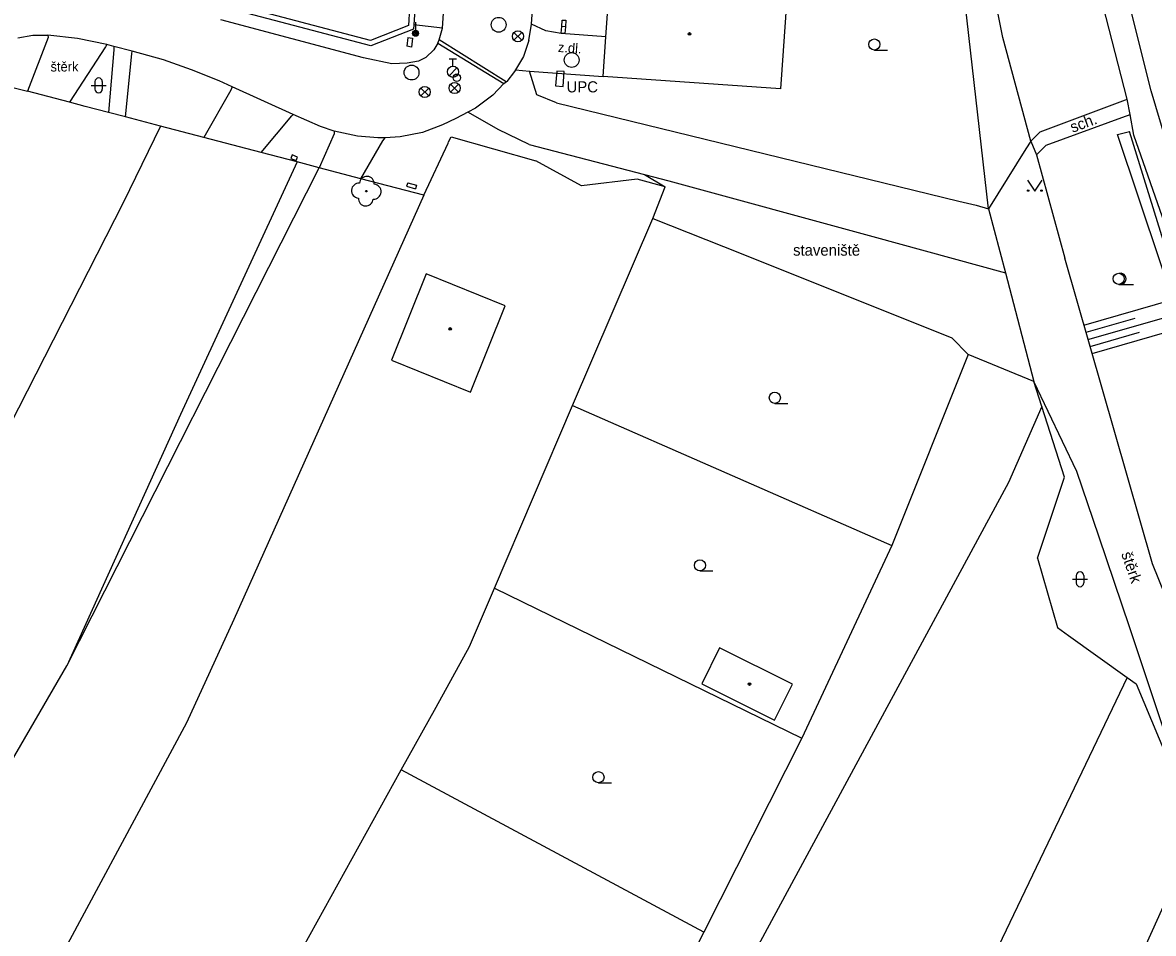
# Model space of a CAD drawing. Extents: x -595546 to -593986, y -1160845 to -1159202.
# Drawn here: x -594748.8 to -594672.6, y -1160341.6 to -1160280.2 of the extents above; entities that cross this region are included whole.
import ezdxf

# ---------------------------------------------------------------- set-up
doc = ezdxf.new("R2010")
doc.units = 0
for name, color, linetype in [('DOP - budovy nerozlisene - VP', 7, 'Continuous'), ('DOP - rozhrani ploch obecne', 7, 'Continuous'), ('Level 17', 7, 'Continuous'), ('Level 22', 7, 'Continuous'), ('Level 24', 7, 'Continuous'), ('Level 27', 7, 'Continuous'), ('Level 28', 7, 'Continuous'), ('Level 33', 7, 'Continuous'), ('Level 36', 7, 'Continuous'), ('Level 39', 7, 'Continuous'), ('plynovod - povrch.  znaky - PRIS skut. velikost', 7, 'Continuous'), ('silnoproud - povrch.  znaky a  RIS  skut. velikost', 7, 'Continuous'), ('slaboproud - povrch.  znaky a tel. budka skut. velikost', 7, 'Continuous'), ('Specificka linie pasportu komunikaci', 7, 'Continuous'), ('TM - budovy zdene_ betonove - VP', 7, 'Continuous'), ('TM - chodniky - VP', 7, 'Continuous'), ('TM - hranice souvisleho porostu (skupiny stromu_ kere)', 7, 'Continuous'), ('TM - komunikace - VP', 7, 'Continuous'), ('TM - letecke snimky - pomocna linie', 7, 'Continuous'), ('TM - nezpevnene cesty a chodniky', 7, 'Continuous'), ('TM - plot drateny_ kovovy - VP', 7, 'Continuous'), ('TM - plot dreveny - VP', 7, 'Continuous'), ('TM - plot nerozliseny - VP', 7, 'Continuous'), ('TM - plot zivy - VP', 7, 'Continuous'), ('TM - podezdivka plotu - VP', 7, 'Continuous'), ('TM - popis objektu', 7, 'Continuous'), ('TM - popis povrchu', 7, 'Continuous'), ('TM - poznamka', 7, 'Continuous'), ('TM - rozhrani mezi zpev. plochami mezi sebou - VP', 7, 'Continuous'), ('TM - rozhrani ploch obecne - VP', 7, 'Continuous'), ('TM - srafovani', 7, 'Continuous'), ('TM - vjezd na pozemek', 7, 'Continuous'), ('TM - zed operna - VP', 7, 'Continuous')]:
    doc.layers.add(name, color=color, linetype=linetype)

msp = doc.modelspace()

# ---------------------------------------------------------------- linework, layer by layer
at = {"layer": 'DOP - budovy nerozlisene - VP'}
for points in [[(-594721.59, -1160297.17), (-594723.94, -1160303)], [(-594716.26, -1160299.32), (-594721.59, -1160297.17)], [(-594718.61, -1160305.15), (-594716.26, -1160299.32)], [(-594723.94, -1160303), (-594718.61, -1160305.15)], [(-594701.81, -1160322.38), (-594703.02, -1160324.81)], [(-594696.9, -1160324.83), (-594701.81, -1160322.38)], [(-594703.02, -1160324.81), (-594698.11, -1160327.26)], [(-594698.11, -1160327.26), (-594696.9, -1160324.83)]]:
    msp.add_lwpolyline(points, dxfattribs=at)
at = {"layer": 'DOP - rozhrani ploch obecne'}
for points in [[(-594739.5, -1160287.21), (-594742.02, -1160292.39)], [(-594742.02, -1160292.39), (-594753.82, -1160315.5)], [(-594685.06, -1160302.62), (-594690.21, -1160315.5)], [(-594711.72, -1160306.06), (-594690.21, -1160315.5)], [(-594690.21, -1160315.5), (-594696.27, -1160328.47)], [(-594716.98, -1160318.36), (-594696.27, -1160328.47)], [(-594757.99, -1160344.57), (-594745.81, -1160323.6)], [(-594723.27, -1160330.62), (-594720.92, -1160326.38)], [(-594737.76, -1160327.44), (-594748.02, -1160346.55)], [(-594696.27, -1160328.47), (-594702.87, -1160341.55)], [(-594729.89, -1160342.57), (-594723.27, -1160330.62)], [(-594702.87, -1160341.55), (-594723.27, -1160330.62)], [(-594702.87, -1160341.55), (-594709.45, -1160354.35)]]:
    msp.add_lwpolyline(points, dxfattribs=at)
at = {"layer": 'Level 17'}
for p, q in [((-594715.675, -1160281.425), (-594715.145, -1160280.895)), ((-594715.675, -1160280.895), (-594715.145, -1160281.425)), ((-594719.945, -1160284.915), (-594719.415, -1160284.385)), ((-594719.945, -1160284.385), (-594719.415, -1160284.915)), ((-594721.955, -1160285.175), (-594721.425, -1160284.645)), ((-594721.955, -1160284.645), (-594721.425, -1160285.175))]:
    msp.add_line(p, q, dxfattribs=at)
for centre in [(-594715.41, -1160281.16), (-594721.69, -1160284.91), (-594719.68, -1160284.65)]:
    msp.add_circle(centre, 0.375, dxfattribs=at)
at = {"layer": 'Level 22'}
msp.add_circle((-594725.63, -1160291.6), 0.05, dxfattribs=at)
for centre, start, end in [((-594725.595, -1160291.101), 355.99507, 175.99507), ((-594726.129, -1160291.565), 85.99507, 265.99507), ((-594725.131, -1160291.635), 265.99507, 85.99507), ((-594725.665, -1160292.099), 175.99507, 355.99507)]:
    msp.add_arc(centre, 0.5, start, end, dxfattribs=at)
at = {"layer": 'Level 24'}
msp.add_lwpolyline([(-594712.368, -1160284.534), (-594712.295, -1160283.536), (-594712.794, -1160283.5), (-594712.867, -1160284.498)], close=True, dxfattribs=at)
at = {"layer": 'Level 27'}
for centre in [(-594716.71, -1160280.38), (-594711.79, -1160282.76), (-594722.58, -1160283.6)]:
    msp.add_circle(centre, 0.5, dxfattribs=at)
at = {"layer": 'Level 28'}
for p, q in [((-594720.04, -1160282.675), (-594719.54, -1160282.675)), ((-594719.79, -1160283.175), (-594719.79, -1160282.675)), ((-594720.048, -1160283.822), (-594719.518, -1160283.292))]:
    msp.add_line(p, q, dxfattribs=at)
for centre, radius in [((-594719.79, -1160283.55), 0.375), ((-594719.53, -1160283.95), 0.25)]:
    msp.add_circle(centre, radius, dxfattribs=at)
at = {"layer": 'Level 33'}
msp.add_line((-594722.31, -1160280.21), (-594722.31, -1160280.96), dxfattribs=at)
for radius in [0.2, 0.145, 0.0876]:
    msp.add_circle((-594722.31, -1160280.96), radius, dxfattribs=at)
at = {"layer": 'Level 36'}
for p, q in [((-594691.38, -1160282.085), (-594690.505, -1160282.085)), ((-594744.176, -1160284.466), (-594743.176, -1160284.466)), ((-594743.926, -1160284.216), (-594743.926, -1160284.716)), ((-594743.426, -1160284.216), (-594743.426, -1160284.716)), ((-594674.91, -1160297.885), (-594673.91, -1160297.885)), ((-594698.09, -1160305.905), (-594697.215, -1160305.905)), ((-594703.14, -1160317.205), (-594702.265, -1160317.205)), ((-594678.016, -1160317.766), (-594677.016, -1160317.766)), ((-594677.766, -1160317.516), (-594677.766, -1160318.016)), ((-594677.266, -1160317.516), (-594677.266, -1160318.016)), ((-594709.98, -1160331.485), (-594709.105, -1160331.485))]:
    msp.add_line(p, q, dxfattribs=at)
msp.add_lwpolyline([(-594681.06, -1160290.86), (-594680.56, -1160291.61), (-594680.06, -1160290.86)], dxfattribs=at)
for centre, radius in [((-594691.38, -1160281.71), 0.375), ((-594681.01, -1160291.56), 0.05), ((-594680.111, -1160291.56), 0.05), ((-594674.91, -1160297.51), 0.375), ((-594698.09, -1160305.53), 0.375), ((-594703.14, -1160316.83), 0.375), ((-594709.98, -1160331.11), 0.375)]:
    msp.add_circle(centre, radius, dxfattribs=at)
for centre, radius, start, end in [((-594743.676, -1160284.216), 0.25, 0, 180), ((-594743.676, -1160284.716), 0.25, 180, 0), ((-594674.785, -1160297.51), 0.375, 260.40593, 99.59407), ((-594677.516, -1160317.516), 0.25, 0, 180), ((-594677.516, -1160318.016), 0.25, 180, 0)]:
    msp.add_arc(centre, radius, start, end, dxfattribs=at)
at = {"layer": 'Level 39'}
for centre, radius in [((-594703.84, -1160281), 0.09), ((-594703.84, -1160281), 0.0398), ((-594719.97, -1160300.89), 0.09), ((-594719.97, -1160300.89), 0.0398), ((-594699.8, -1160324.83), 0.09), ((-594699.8, -1160324.83), 0.0398)]:
    msp.add_circle(centre, radius, dxfattribs=at)
at = {"layer": 'plynovod - povrch.  znaky - PRIS skut. velikost'}
for points in [[(-594712.46, -1160280.5), (-594712.43, -1160280.06), (-594712.18, -1160280.08), (-594712.21, -1160280.52)], [(-594712.21, -1160280.52), (-594712.46, -1160280.5)]]:
    msp.add_lwpolyline(points, dxfattribs=at)
at = {"layer": 'silnoproud - povrch.  znaky a  RIS  skut. velikost'}
for points in [[(-594712.21, -1160280.52), (-594712.24, -1160280.96), (-594712.49, -1160280.94), (-594712.46, -1160280.5)], [(-594730.63, -1160289.16), (-594730.72, -1160289.4)], [(-594730.26, -1160289.31), (-594730.63, -1160289.16)], [(-594730.72, -1160289.4), (-594730.35, -1160289.54)], [(-594730.35, -1160289.54), (-594730.26, -1160289.31)], [(-594722.84, -1160291.03), (-594722.91, -1160291.27)], [(-594722.91, -1160291.27), (-594722.32, -1160291.44)], [(-594722.84, -1160291.03), (-594722.25, -1160291.2)], [(-594722.25, -1160291.2), (-594722.32, -1160291.44)]]:
    msp.add_lwpolyline(points, dxfattribs=at)
at = {"layer": 'slaboproud - povrch.  znaky a tel. budka skut. velikost'}
for points in [[(-594722.83, -1160281.24), (-594722.52, -1160281.28), (-594722.58, -1160281.88), (-594722.89, -1160281.83)], [(-594722.83, -1160281.24), (-594722.89, -1160281.83)]]:
    msp.add_lwpolyline(points, dxfattribs=at)
at = {"layer": 'Specificka linie pasportu komunikaci'}
msp.add_lwpolyline([(-594706.88, -1160290.47), (-594705.24, -1160290.9), (-594691.48, -1160294.66), (-594682.55, -1160297.11)], dxfattribs=at)
at = {"layer": 'TM - budovy zdene_ betonove - VP'}
for points in [[(-594709.48, -1160281.19), (-594709.24, -1160277.75)], [(-594697.27, -1160278.59), (-594697.7, -1160284.69)], [(-594709.67, -1160283.86), (-594709.48, -1160281.19)], [(-594697.7, -1160284.69), (-594709.67, -1160283.86)]]:
    msp.add_lwpolyline(points, dxfattribs=at)
at = {"layer": 'TM - chodniky - VP'}
for points in [[(-594747.08, -1160281.23), (-594748.48, -1160284.85)], [(-594747.1, -1160281.08), (-594747.08, -1160281.23)], [(-594743.12, -1160281.71), (-594743.21, -1160281.87), (-594745.65, -1160285.59)], [(-594742.64, -1160281.84), (-594742.66, -1160282.07), (-594743.02, -1160286.3)], [(-594741.87, -1160286.59), (-594741.43, -1160282.34), (-594741.41, -1160282.17)], [(-594734.67, -1160284.56), (-594734.76, -1160284.79), (-594736.58, -1160287.97)], [(-594664.65, -1160308.08), (-594666.29, -1160304.07), (-594670.01, -1160293.96), (-594672.71, -1160284.83)], [(-594674.14, -1160286.44), (-594674.33, -1160285.4)], [(-594732.71, -1160288.99), (-594730.64, -1160286.53)], [(-594730.64, -1160286.53), (-594730.55, -1160286.42)], [(-594673.88, -1160287.82), (-594674.14, -1160286.44)], [(-594727.79, -1160287.56), (-594727.8, -1160287.74), (-594728.8, -1160290.02)], [(-594725.99, -1160290.77), (-594724.52, -1160288.2), (-594724.35, -1160288)], [(-594669.24, -1160301.13), (-594673.88, -1160287.82)]]:
    msp.add_lwpolyline(points, dxfattribs=at)
at = {"layer": 'TM - hranice souvisleho porostu (skupiny stromu_ kere)'}
for points in [[(-594680.84, -1160288.22), (-594682.71, -1160281.24), (-594684.43, -1160272.65), (-594684.54, -1160272.28)], [(-594680.45, -1160289.14), (-594678.55, -1160296.12)]]:
    msp.add_lwpolyline(points, dxfattribs=at)
at = {"layer": 'TM - komunikace - VP'}
for points in [[(-594720.49, -1160280.61), (-594720.02, -1160273.46)], [(-594714.49, -1160280.35), (-594714.34, -1160278.05)], [(-594720.81, -1160281.62), (-594721.07, -1160282.08), (-594721.62, -1160282.58), (-594722.11, -1160282.83), (-594722.88, -1160282.96), (-594723.9, -1160283.01), (-594725.81, -1160282.62), (-594735.44, -1160280.04)], [(-594720.72, -1160281.39), (-594720.49, -1160280.61)], [(-594714.68, -1160281.45), (-594714.49, -1160280.35)], [(-594749.12, -1160281.26), (-594748.1, -1160281.08), (-594747.1, -1160281.08)], [(-594745.1, -1160281.3), (-594747.1, -1160281.08)], [(-594743.12, -1160281.71), (-594745.1, -1160281.3)], [(-594720.81, -1160281.62), (-594720.72, -1160281.39)], [(-594714.68, -1160281.45), (-594715.04, -1160282.52), (-594715.57, -1160283.43)], [(-594742.64, -1160281.84), (-594743.12, -1160281.71)], [(-594741.41, -1160282.17), (-594742.64, -1160281.84)], [(-594734.67, -1160284.56), (-594735.56, -1160284.17), (-594737.42, -1160283.42), (-594739.31, -1160282.74), (-594741.41, -1160282.17)], [(-594715.57, -1160283.43), (-594715.63, -1160283.53), (-594716.16, -1160284.2)], [(-594730.55, -1160286.42), (-594734.67, -1160284.56)], [(-594716.37, -1160284.35), (-594717.09, -1160285.13), (-594718.27, -1160286.01), (-594718.78, -1160286.28)], [(-594716.37, -1160284.35), (-594716.21, -1160284.22)], [(-594716.16, -1160284.2), (-594716.21, -1160284.22)], [(-594728.71, -1160287.24), (-594730.55, -1160286.42)], [(-594718.78, -1160286.28), (-594719.59, -1160286.71), (-594720.5, -1160287.13)], [(-594727.79, -1160287.56), (-594728.71, -1160287.24)], [(-594726.23, -1160287.88), (-594727.79, -1160287.56)], [(-594720.5, -1160287.13), (-594721.85, -1160287.64), (-594723.34, -1160287.94), (-594724.35, -1160288)], [(-594724.35, -1160288), (-594724.85, -1160288.01), (-594726.23, -1160287.88)]]:
    msp.add_lwpolyline(points, dxfattribs=at)
at = {"layer": 'TM - letecke snimky - pomocna linie'}
for points in [[(-594672.71, -1160284.83), (-594674.06, -1160279.46), (-594675.86, -1160272.33), (-594677.17, -1160264.95), (-594678.29, -1160258.6), (-594679.02, -1160250.44)], [(-594674.33, -1160285.4), (-594677.56, -1160272.87)], [(-594730.3, -1160289.62), (-594738.16, -1160306.65), (-594745.81, -1160323.6)], [(-594669.6, -1160334.7), (-594674.16, -1160321.03), (-594676.24, -1160314.85), (-594677.72, -1160310.49), (-594680.63, -1160304.44)]]:
    msp.add_lwpolyline(points, dxfattribs=at)
at = {"layer": 'TM - nezpevnene cesty a chodniky'}
for points in [[(-594680.84, -1160288.22), (-594681.16, -1160288.74), (-594683.68, -1160292.8)], [(-594672.62, -1160316.73), (-594678.55, -1160296.12)], [(-594667.97, -1160328.23), (-594672.62, -1160316.73)]]:
    msp.add_lwpolyline(points, dxfattribs=at)
at = {"layer": 'TM - plot drateny_ kovovy - VP'}
for points in [[(-594722.64, -1160278.06), (-594722.79, -1160280.43), (-594725.35, -1160281.43), (-594743.95, -1160276.51)], [(-594749.82, -1160284.52), (-594748.48, -1160284.85)], [(-594744.59, -1160285.88), (-594745.65, -1160285.59)], [(-594743.02, -1160286.3), (-594744.59, -1160285.88)], [(-594712.8, -1160285.64), (-594685.69, -1160292.28)], [(-594739.5, -1160287.21), (-594741.87, -1160286.59)], [(-594736.58, -1160287.97), (-594739.5, -1160287.21)], [(-594721.76, -1160291.88), (-594720.12, -1160288.36), (-594720.08, -1160288.28), (-594719.92, -1160287.94), (-594714.21, -1160289.56)], [(-594730.3, -1160289.62), (-594732.71, -1160288.99)], [(-594728.8, -1160290.02), (-594730.3, -1160289.62)], [(-594745.81, -1160323.6), (-594728.8, -1160290.02)], [(-594721.76, -1160291.88), (-594725.99, -1160290.77)], [(-594707.38, -1160290.78), (-594711.12, -1160291.25)], [(-594705.49, -1160291.3), (-594707.38, -1160290.78)], [(-594706.32, -1160293.44), (-594705.49, -1160291.3)], [(-594721.76, -1160291.88), (-594734.57, -1160320.48), (-594737.76, -1160327.44)], [(-594684.52, -1160292.55), (-594683.68, -1160292.8)], [(-594711.72, -1160306.06), (-594706.32, -1160293.44)], [(-594706.32, -1160293.44), (-594701.55, -1160295.34), (-594693.72, -1160298.46), (-594686.15, -1160301.48)], [(-594685.06, -1160302.62), (-594686.15, -1160301.48)], [(-594680.09, -1160306.12), (-594680.63, -1160304.44)], [(-594716.98, -1160318.36), (-594711.72, -1160306.06)], [(-594678.56, -1160310.88), (-594680.09, -1160306.12)], [(-594682.34, -1160311.25), (-594704.59, -1160352.4)], [(-594680.39, -1160316.34), (-594678.56, -1160310.88)], [(-594718.67, -1160322.31), (-594716.98, -1160318.36)], [(-594679.03, -1160321.02), (-594678.29, -1160321.55)], [(-594678.29, -1160321.55), (-594674.34, -1160324.39)], [(-594720.92, -1160326.38), (-594718.67, -1160322.31)], [(-594674.34, -1160324.39), (-594685.81, -1160348.37)], [(-594674.34, -1160324.39), (-594673.74, -1160324.82), (-594669.6, -1160334.7)], [(-594669.6, -1160334.7), (-594676.87, -1160350.81)]]:
    msp.add_lwpolyline(points, dxfattribs=at)
at = {"layer": 'TM - plot dreveny - VP'}
msp.add_lwpolyline([(-594683.68, -1160292.8), (-594685.97, -1160272.57)], dxfattribs=at)
at = {"layer": 'TM - plot nerozliseny - VP'}
msp.add_lwpolyline([(-594680.09, -1160306.12), (-594682.34, -1160311.25)], dxfattribs=at)
at = {"layer": 'TM - plot zivy - VP'}
for points in [[(-594714.14, -1160285.1), (-594714.62, -1160283.5)], [(-594712.8, -1160285.64), (-594714.14, -1160285.1)]]:
    msp.add_lwpolyline(points, dxfattribs=at)
at = {"layer": 'TM - podezdivka plotu - VP'}
for points in [[(-594722.01, -1160274.02), (-594722.43, -1160280.38)], [(-594725.33, -1160281.8), (-594744.04, -1160276.85)], [(-594722.45, -1160280.67), (-594725.33, -1160281.8)], [(-594722.43, -1160280.38), (-594722.45, -1160280.67)], [(-594657.33, -1160330.4), (-594657.69, -1160330.6), (-594657.99, -1160330.03), (-594658.46, -1160329.13), (-594658.93, -1160328.23), (-594660.21, -1160325.78), (-594669.38, -1160304.48), (-594670.62, -1160300.8), (-594674.99, -1160287.77), (-594674.17, -1160287.58)]]:
    msp.add_lwpolyline(points, dxfattribs=at)
at = {"layer": 'TM - rozhrani mezi zpev. plochami mezi sebou - VP'}
for points in [[(-594716.21, -1160284.22), (-594720.72, -1160281.39)], [(-594720.81, -1160281.62), (-594716.37, -1160284.35)]]:
    msp.add_lwpolyline(points, dxfattribs=at)
at = {"layer": 'TM - rozhrani ploch obecne - VP'}
for points in [[(-594720.49, -1160280.61), (-594722.43, -1160280.38)], [(-594709.48, -1160281.19), (-594712.5, -1160280.96), (-594713.52, -1160280.8), (-594714.49, -1160280.35)], [(-594715.57, -1160283.43), (-594714.62, -1160283.5)], [(-594714.62, -1160283.5), (-594709.67, -1160283.86)], [(-594680.84, -1160288.22), (-594680.21, -1160287.59), (-594674.46, -1160285.45), (-594674.33, -1160285.4)], [(-594714.64, -1160288.45), (-594716.74, -1160287.45), (-594718.59, -1160286.39), (-594718.78, -1160286.28)], [(-594674.14, -1160286.44), (-594674.21, -1160286.47), (-594674.47, -1160286.57), (-594679.81, -1160288.52), (-594680.45, -1160289.14)], [(-594680.84, -1160288.22), (-594680.45, -1160289.14)], [(-594714.64, -1160288.45), (-594706.88, -1160290.47)], [(-594706.88, -1160290.47), (-594705.49, -1160291.3)], [(-594683.68, -1160292.8), (-594682.55, -1160297.11)], [(-594682.55, -1160297.11), (-594680.63, -1160304.44)]]:
    msp.add_lwpolyline(points, dxfattribs=at)
at = {"layer": 'TM - srafovani'}
for points in [[(-594677.25, -1160300.63), (-594671.26, -1160298.9)], [(-594676.98, -1160301.59), (-594670.93, -1160299.86)], [(-594677.11, -1160301.11), (-594673.79, -1160300.16)], [(-594676.84, -1160302.07), (-594673.51, -1160301.11)], [(-594676.7, -1160302.55), (-594670.62, -1160300.8)]]:
    msp.add_lwpolyline(points, dxfattribs=at)
at = {"layer": 'TM - vjezd na pozemek'}
for points in [[(-594745.65, -1160285.59), (-594748.48, -1160284.85)], [(-594741.87, -1160286.59), (-594743.02, -1160286.3)], [(-594732.71, -1160288.99), (-594736.58, -1160287.97)], [(-594711.12, -1160291.25), (-594714.21, -1160289.56)], [(-594725.99, -1160290.77), (-594728.8, -1160290.02)], [(-594685.69, -1160292.28), (-594684.52, -1160292.55)], [(-594680.63, -1160304.44), (-594685.06, -1160302.62)], [(-594680.39, -1160316.34), (-594679.03, -1160321.02)]]:
    msp.add_lwpolyline(points, dxfattribs=at)
at = {"layer": 'TM - zed operna - VP'}
msp.add_lwpolyline([(-594657.33, -1160330.4), (-594659.83, -1160325.6), (-594669.02, -1160304.26), (-594674.17, -1160287.58)], dxfattribs=at)

# ---------------------------------------------------------------- texts
at = {"layer": 'TM - popis objektu'}
msp.add_text('UPC', height=0.75, dxfattribs=at).set_placement((-594712.13, -1160284.94))
at = {"layer": 'TM - popis povrchu'}
for s, height, rotation, p in [('z.dl.', 0.65, 356, (-594712.73, -1160282.21)), ('štěrk', 0.75, 289, (-594674.75, -1160316.05))]:
    msp.add_text(s, height=height, rotation=rotation, dxfattribs=at).set_placement(p)
msp.add_text('štěrk', height=0.65, dxfattribs=at).set_placement((-594746.92, -1160283.53))
at = {"layer": 'TM - poznamka'}
msp.add_text('sch.', height=0.75, rotation=20.38114, dxfattribs=at).set_placement((-594678.02, -1160287.67))
msp.add_text('staveniště', height=0.75, dxfattribs=at).set_placement((-594696.86, -1160295.95))

doc.saveas('drawing.dxf')
